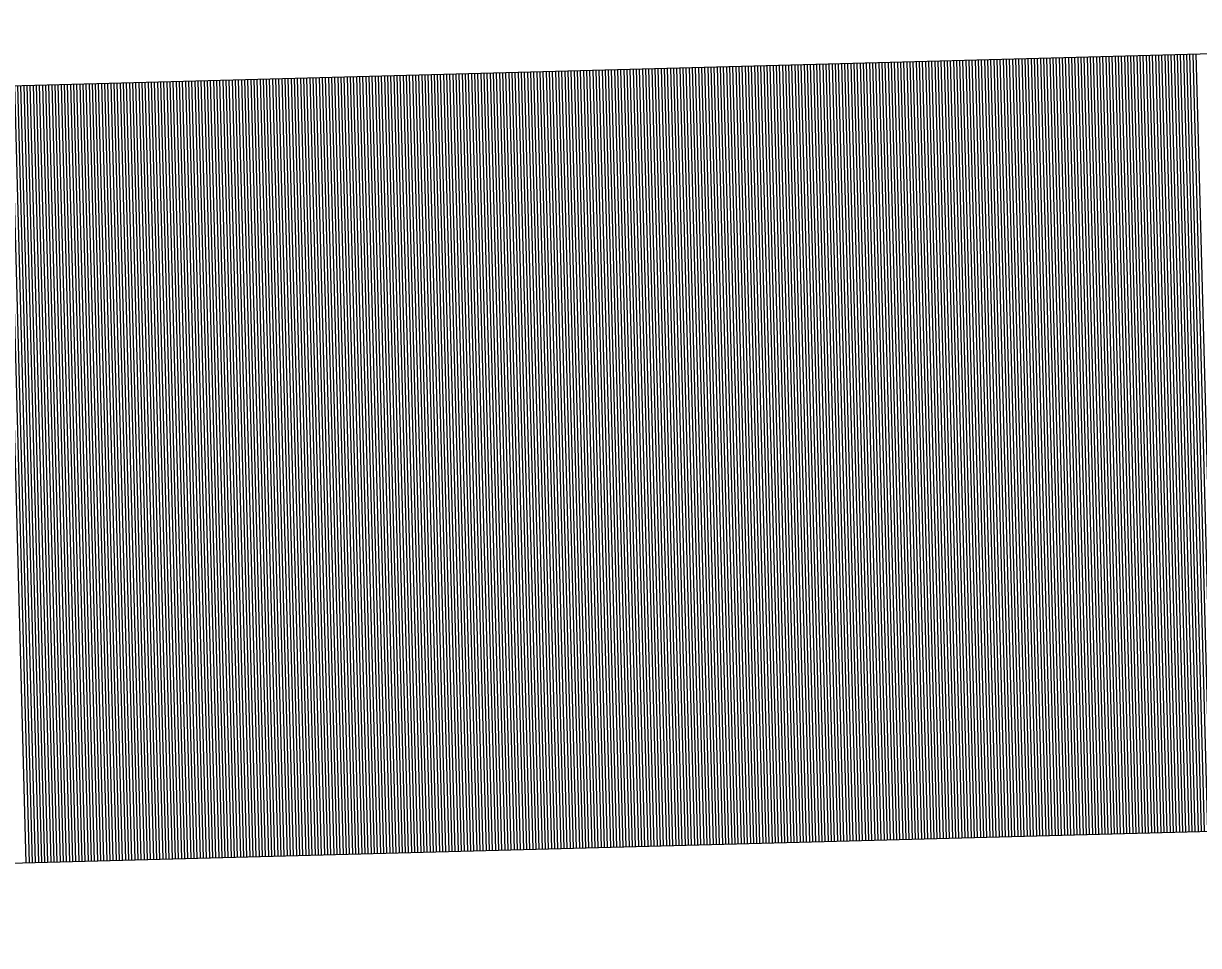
# Model space of a CAD drawing. Extents: x 1929624 to 1935547, y 596315 to 605721.
# Drawn here: x 1930964.991 to 1930968.769, y 596987.574 to 596990.54 of the extents above; entities that cross this region are included whole.
import ezdxf

# ---------------------------------------------------------------- set-up
doc = ezdxf.new("R2010")
doc.units = 0
doc.layers.add('Default', color=7, linetype='Continuous')

msp = doc.modelspace()

# ---------------------------------------------------------------- linework, layer by layer
at = {"layer": 'Default'}
for p, q in [((1930955.0308, 596990.0731), (1930972.4096, 596990.5396)), ((1930968.1307, 596990.4248), (1930968.1978, 596987.9257)), ((1930968.1407, 596990.4251), (1930968.2078, 596987.926)), ((1930968.1507, 596990.4253), (1930968.2178, 596987.9262)), ((1930968.1607, 596990.4256), (1930968.2278, 596987.9265)), ((1930968.1707, 596990.4259), (1930968.2378, 596987.9268)), ((1930968.1807, 596990.4261), (1930968.2478, 596987.927)), ((1930968.1907, 596990.4264), (1930968.2578, 596987.9273)), ((1930968.2007, 596990.4267), (1930968.2678, 596987.9276)), ((1930968.2107, 596990.4269), (1930968.2778, 596987.9278)), ((1930968.2207, 596990.4272), (1930968.2878, 596987.9281)), ((1930968.2307, 596990.4275), (1930968.2977, 596987.9284)), ((1930968.2407, 596990.4277), (1930968.3077, 596987.9286)), ((1930968.2507, 596990.428), (1930968.3177, 596987.9289)), ((1930968.2607, 596990.4283), (1930968.3277, 596987.9292)), ((1930968.2706, 596990.4285), (1930968.3377, 596987.9294)), ((1930968.2806, 596990.4288), (1930968.3477, 596987.9297)), ((1930968.2906, 596990.4291), (1930968.3577, 596987.93)), ((1930968.3006, 596990.4293), (1930968.3677, 596987.9302)), ((1930968.3106, 596990.4296), (1930968.3777, 596987.9305)), ((1930968.3206, 596990.4299), (1930968.3877, 596987.9308)), ((1930968.3306, 596990.4301), (1930968.3977, 596987.931)), ((1930968.3406, 596990.4304), (1930968.4077, 596987.9313)), ((1930968.3506, 596990.4307), (1930968.4177, 596987.9316)), ((1930968.3606, 596990.431), (1930968.4277, 596987.9319)), ((1930968.3706, 596990.4312), (1930968.4377, 596987.9321)), ((1930968.3806, 596990.4315), (1930968.4477, 596987.9324)), ((1930968.3906, 596990.4318), (1930968.4577, 596987.9327)), ((1930968.4006, 596990.432), (1930968.4677, 596987.9329)), ((1930968.4106, 596990.4323), (1930968.4777, 596987.9332)), ((1930968.4206, 596990.4326), (1930968.4877, 596987.9335)), ((1930968.4306, 596990.4328), (1930968.4977, 596987.9337)), ((1930968.4406, 596990.4331), (1930968.5077, 596987.934)), ((1930968.4506, 596990.4334), (1930968.5177, 596987.9343)), ((1930968.4606, 596990.4336), (1930968.5277, 596987.9345)), ((1930968.4706, 596990.4339), (1930968.5377, 596987.9348)), ((1930968.4806, 596990.4342), (1930968.5477, 596987.9351)), ((1930968.4906, 596990.4344), (1930968.5577, 596987.9353)), ((1930968.5006, 596990.4347), (1930968.5677, 596987.9356)), ((1930968.5106, 596990.435), (1930968.5776, 596987.9359)), ((1930968.5206, 596990.4352), (1930968.5876, 596987.9361)), ((1930968.5306, 596990.4355), (1930968.5976, 596987.9364)), ((1930968.5406, 596990.4358), (1930968.6076, 596987.9367)), ((1930968.5505, 596990.4361), (1930968.6176, 596987.937)), ((1930968.5605, 596990.4363), (1930968.6276, 596987.9372)), ((1930968.5705, 596990.4366), (1930968.6376, 596987.9375)), ((1930968.5805, 596990.4369), (1930968.6476, 596987.9378)), ((1930968.5905, 596990.4371), (1930968.6576, 596987.938)), ((1930968.6005, 596990.4374), (1930968.6676, 596987.9383)), ((1930968.6105, 596990.4377), (1930968.6776, 596987.9386)), ((1930968.6205, 596990.4379), (1930968.6876, 596987.9388)), ((1930968.6305, 596990.4382), (1930968.6976, 596987.9391)), ((1930968.6405, 596990.4385), (1930968.7076, 596987.9394)), ((1930968.6505, 596990.4387), (1930968.7176, 596987.9396)), ((1930968.6605, 596990.439), (1930968.7276, 596987.9399)), ((1930968.6705, 596990.4393), (1930968.7376, 596987.9402)), ((1930968.6805, 596990.4395), (1930968.7476, 596987.9404)), ((1930968.6905, 596990.4398), (1930968.7576, 596987.9407)), ((1930968.7005, 596990.4401), (1930968.7676, 596987.941)), ((1930968.7105, 596990.4403), (1930968.7776, 596987.9412)), ((1930968.7205, 596990.4406), (1930968.7876, 596987.9415)), ((1930968.7305, 596990.4409), (1930968.7976, 596987.9418)), ((1930968.7405, 596990.4412), (1930968.8076, 596987.9421)), ((1930968.7505, 596990.4414), (1930968.8176, 596987.9423)), ((1930968.7605, 596990.4417), (1930968.8276, 596987.9426)), ((1930966.7212, 596990.3869), (1930966.7883, 596987.8878)), ((1930966.7312, 596990.3872), (1930966.7983, 596987.8881)), ((1930966.7412, 596990.3875), (1930966.8083, 596987.8884)), ((1930966.7512, 596990.3878), (1930966.8183, 596987.8887)), ((1930966.7612, 596990.388), (1930966.8283, 596987.8889)), ((1930966.7712, 596990.3883), (1930966.8383, 596987.8892)), ((1930966.7812, 596990.3886), (1930966.8483, 596987.8895)), ((1930966.7912, 596990.3888), (1930966.8583, 596987.8897)), ((1930966.8012, 596990.3891), (1930966.8683, 596987.89)), ((1930966.8112, 596990.3894), (1930966.8783, 596987.8903)), ((1930966.8212, 596990.3896), (1930966.8883, 596987.8905)), ((1930966.8312, 596990.3899), (1930966.8983, 596987.8908)), ((1930966.8412, 596990.3902), (1930966.9083, 596987.8911)), ((1930966.8512, 596990.3904), (1930966.9182, 596987.8913)), ((1930966.8612, 596990.3907), (1930966.9282, 596987.8916)), ((1930966.8712, 596990.391), (1930966.9382, 596987.8919)), ((1930966.8811, 596990.3912), (1930966.9482, 596987.8921)), ((1930966.8911, 596990.3915), (1930966.9582, 596987.8924)), ((1930966.9011, 596990.3918), (1930966.9682, 596987.8927)), ((1930966.9111, 596990.392), (1930966.9782, 596987.8929)), ((1930966.9211, 596990.3923), (1930966.9882, 596987.8932)), ((1930966.9311, 596990.3926), (1930966.9982, 596987.8935)), ((1930966.9411, 596990.3928), (1930967.0082, 596987.8938)), ((1930966.9511, 596990.3931), (1930967.0182, 596987.894)), ((1930966.9611, 596990.3934), (1930967.0282, 596987.8943)), ((1930966.9711, 596990.3937), (1930967.0382, 596987.8946)), ((1930966.9811, 596990.3939), (1930967.0482, 596987.8948)), ((1930966.9911, 596990.3942), (1930967.0582, 596987.8951)), ((1930967.0011, 596990.3945), (1930967.0682, 596987.8954)), ((1930967.0111, 596990.3947), (1930967.0782, 596987.8956)), ((1930967.0211, 596990.395), (1930967.0882, 596987.8959)), ((1930967.0311, 596990.3953), (1930967.0982, 596987.8962)), ((1930967.0411, 596990.3955), (1930967.1082, 596987.8964)), ((1930967.0511, 596990.3958), (1930967.1182, 596987.8967)), ((1930967.0611, 596990.3961), (1930967.1282, 596987.897)), ((1930967.0711, 596990.3963), (1930967.1382, 596987.8972)), ((1930967.0811, 596990.3966), (1930967.1482, 596987.8975)), ((1930967.0911, 596990.3969), (1930967.1582, 596987.8978)), ((1930967.1011, 596990.3971), (1930967.1682, 596987.898)), ((1930967.1111, 596990.3974), (1930967.1782, 596987.8983)), ((1930967.1211, 596990.3977), (1930967.1881, 596987.8986)), ((1930967.1311, 596990.3979), (1930967.1981, 596987.8988)), ((1930967.1411, 596990.3982), (1930967.2081, 596987.8991)), ((1930967.1511, 596990.3985), (1930967.2181, 596987.8994)), ((1930967.161, 596990.3988), (1930967.2281, 596987.8997)), ((1930967.171, 596990.399), (1930967.2381, 596987.8999)), ((1930967.181, 596990.3993), (1930967.2481, 596987.9002)), ((1930967.191, 596990.3996), (1930967.2581, 596987.9005)), ((1930967.201, 596990.3998), (1930967.2681, 596987.9007)), ((1930967.211, 596990.4001), (1930967.2781, 596987.901)), ((1930967.221, 596990.4004), (1930967.2881, 596987.9013)), ((1930967.231, 596990.4006), (1930967.2981, 596987.9015)), ((1930967.241, 596990.4009), (1930967.3081, 596987.9018)), ((1930967.251, 596990.4012), (1930967.3181, 596987.9021)), ((1930967.261, 596990.4014), (1930967.3281, 596987.9023)), ((1930967.271, 596990.4017), (1930967.3381, 596987.9026)), ((1930967.281, 596990.402), (1930967.3481, 596987.9029)), ((1930967.291, 596990.4022), (1930967.3581, 596987.9031)), ((1930967.301, 596990.4025), (1930967.3681, 596987.9034)), ((1930967.311, 596990.4028), (1930967.3781, 596987.9037)), ((1930967.321, 596990.403), (1930967.3881, 596987.9039)), ((1930967.331, 596990.4033), (1930967.3981, 596987.9042)), ((1930967.341, 596990.4036), (1930967.4081, 596987.9045)), ((1930967.351, 596990.4039), (1930967.4181, 596987.9048)), ((1930967.361, 596990.4041), (1930967.4281, 596987.905)), ((1930967.371, 596990.4044), (1930967.4381, 596987.9053)), ((1930967.381, 596990.4047), (1930967.4481, 596987.9056)), ((1930967.391, 596990.4049), (1930967.4581, 596987.9058)), ((1930967.401, 596990.4052), (1930967.468, 596987.9061)), ((1930967.411, 596990.4055), (1930967.478, 596987.9064)), ((1930967.421, 596990.4057), (1930967.488, 596987.9066)), ((1930967.431, 596990.406), (1930967.498, 596987.9069)), ((1930967.4409, 596990.4063), (1930967.508, 596987.9072)), ((1930967.4509, 596990.4065), (1930967.518, 596987.9074)), ((1930967.4609, 596990.4068), (1930967.528, 596987.9077)), ((1930967.4709, 596990.4071), (1930967.538, 596987.908)), ((1930967.4809, 596990.4073), (1930967.548, 596987.9082)), ((1930967.4909, 596990.4076), (1930967.558, 596987.9085)), ((1930967.5009, 596990.4079), (1930967.568, 596987.9088)), ((1930967.5109, 596990.4081), (1930967.578, 596987.909)), ((1930967.5209, 596990.4084), (1930967.588, 596987.9093)), ((1930967.5309, 596990.4087), (1930967.598, 596987.9096)), ((1930967.5409, 596990.409), (1930967.608, 596987.9099)), ((1930967.5509, 596990.4092), (1930967.618, 596987.9101)), ((1930967.5609, 596990.4095), (1930967.628, 596987.9104)), ((1930967.5709, 596990.4098), (1930967.638, 596987.9107)), ((1930967.5809, 596990.41), (1930967.648, 596987.9109)), ((1930967.5909, 596990.4103), (1930967.658, 596987.9112)), ((1930967.6009, 596990.4106), (1930967.668, 596987.9115)), ((1930967.6109, 596990.4108), (1930967.678, 596987.9117)), ((1930967.6209, 596990.4111), (1930967.688, 596987.912)), ((1930967.6309, 596990.4114), (1930967.698, 596987.9123)), ((1930967.6409, 596990.4116), (1930967.708, 596987.9125)), ((1930967.6509, 596990.4119), (1930967.718, 596987.9128)), ((1930967.6609, 596990.4122), (1930967.728, 596987.9131)), ((1930967.6709, 596990.4124), (1930967.738, 596987.9133)), ((1930967.6809, 596990.4127), (1930967.7479, 596987.9136)), ((1930967.6909, 596990.413), (1930967.7579, 596987.9139)), ((1930967.7009, 596990.4132), (1930967.7679, 596987.9141)), ((1930967.7109, 596990.4135), (1930967.7779, 596987.9144)), ((1930967.7208, 596990.4138), (1930967.7879, 596987.9147)), ((1930967.7308, 596990.414), (1930967.7979, 596987.9149)), ((1930967.7408, 596990.4143), (1930967.8079, 596987.9152)), ((1930967.7508, 596990.4146), (1930967.8179, 596987.9155)), ((1930967.7608, 596990.4149), (1930967.8279, 596987.9158)), ((1930967.7708, 596990.4151), (1930967.8379, 596987.916)), ((1930967.7808, 596990.4154), (1930967.8479, 596987.9163)), ((1930967.7908, 596990.4157), (1930967.8579, 596987.9166)), ((1930967.8008, 596990.4159), (1930967.8679, 596987.9168)), ((1930967.8108, 596990.4162), (1930967.8779, 596987.9171)), ((1930967.8208, 596990.4165), (1930967.8879, 596987.9174)), ((1930967.8308, 596990.4167), (1930967.8979, 596987.9176)), ((1930967.8408, 596990.417), (1930967.9079, 596987.9179)), ((1930967.8508, 596990.4173), (1930967.9179, 596987.9182)), ((1930967.8608, 596990.4175), (1930967.9279, 596987.9184)), ((1930967.8708, 596990.4178), (1930967.9379, 596987.9187)), ((1930967.8808, 596990.4181), (1930967.9479, 596987.919)), ((1930967.8908, 596990.4183), (1930967.9579, 596987.9192)), ((1930967.9008, 596990.4186), (1930967.9679, 596987.9195)), ((1930967.9108, 596990.4189), (1930967.9779, 596987.9198)), ((1930967.9208, 596990.4191), (1930967.9879, 596987.92)), ((1930967.9308, 596990.4194), (1930967.9979, 596987.9203)), ((1930967.9408, 596990.4197), (1930968.0079, 596987.9206)), ((1930967.9508, 596990.42), (1930968.0179, 596987.9209)), ((1930967.9608, 596990.4202), (1930968.0278, 596987.9211)), ((1930967.9708, 596990.4205), (1930968.0378, 596987.9214)), ((1930967.9808, 596990.4208), (1930968.0478, 596987.9217)), ((1930967.9908, 596990.421), (1930968.0578, 596987.9219)), ((1930968.0007, 596990.4213), (1930968.0678, 596987.9222)), ((1930968.0107, 596990.4216), (1930968.0778, 596987.9225)), ((1930968.0207, 596990.4218), (1930968.0878, 596987.9227)), ((1930968.0307, 596990.4221), (1930968.0978, 596987.923)), ((1930968.0407, 596990.4224), (1930968.1078, 596987.9233)), ((1930968.0507, 596990.4226), (1930968.1178, 596987.9235)), ((1930968.0607, 596990.4229), (1930968.1278, 596987.9238)), ((1930968.0707, 596990.4232), (1930968.1378, 596987.9241)), ((1930968.0807, 596990.4234), (1930968.1478, 596987.9243)), ((1930968.0907, 596990.4237), (1930968.1578, 596987.9246)), ((1930968.1007, 596990.424), (1930968.1678, 596987.9249)), ((1930968.1107, 596990.4242), (1930968.1778, 596987.9251)), ((1930968.1207, 596990.4245), (1930968.1878, 596987.9254)), ((1930965.3117, 596990.3491), (1930965.3788, 596987.85)), ((1930965.3217, 596990.3494), (1930965.3888, 596987.8503)), ((1930965.3317, 596990.3496), (1930965.3988, 596987.8505)), ((1930965.3417, 596990.3499), (1930965.4088, 596987.8508)), ((1930965.3517, 596990.3502), (1930965.4188, 596987.8511)), ((1930965.3617, 596990.3505), (1930965.4288, 596987.8514)), ((1930965.3717, 596990.3507), (1930965.4388, 596987.8516)), ((1930965.3817, 596990.351), (1930965.4488, 596987.8519)), ((1930965.3917, 596990.3513), (1930965.4588, 596987.8522)), ((1930965.4017, 596990.3515), (1930965.4688, 596987.8524)), ((1930965.4117, 596990.3518), (1930965.4788, 596987.8527)), ((1930965.4217, 596990.3521), (1930965.4888, 596987.853)), ((1930965.4317, 596990.3523), (1930965.4988, 596987.8532)), ((1930965.4417, 596990.3526), (1930965.5088, 596987.8535)), ((1930965.4517, 596990.3529), (1930965.5188, 596987.8538)), ((1930965.4617, 596990.3531), (1930965.5287, 596987.854)), ((1930965.4717, 596990.3534), (1930965.5387, 596987.8543)), ((1930965.4817, 596990.3537), (1930965.5487, 596987.8546)), ((1930965.4917, 596990.3539), (1930965.5587, 596987.8548)), ((1930965.5016, 596990.3542), (1930965.5687, 596987.8551)), ((1930965.5116, 596990.3545), (1930965.5787, 596987.8554)), ((1930965.5216, 596990.3547), (1930965.5887, 596987.8556)), ((1930965.5316, 596990.355), (1930965.5987, 596987.8559)), ((1930965.5416, 596990.3553), (1930965.6087, 596987.8562)), ((1930965.5516, 596990.3555), (1930965.6187, 596987.8565)), ((1930965.5616, 596990.3558), (1930965.6287, 596987.8567)), ((1930965.5716, 596990.3561), (1930965.6387, 596987.857)), ((1930965.5816, 596990.3564), (1930965.6487, 596987.8573)), ((1930965.5916, 596990.3566), (1930965.6587, 596987.8575)), ((1930965.6016, 596990.3569), (1930965.6687, 596987.8578)), ((1930965.6116, 596990.3572), (1930965.6787, 596987.8581)), ((1930965.6216, 596990.3574), (1930965.6887, 596987.8583)), ((1930965.6316, 596990.3577), (1930965.6987, 596987.8586)), ((1930965.6416, 596990.358), (1930965.7087, 596987.8589)), ((1930965.6516, 596990.3582), (1930965.7187, 596987.8591)), ((1930965.6616, 596990.3585), (1930965.7287, 596987.8594)), ((1930965.6716, 596990.3588), (1930965.7387, 596987.8597)), ((1930965.6816, 596990.359), (1930965.7487, 596987.8599)), ((1930965.6916, 596990.3593), (1930965.7587, 596987.8602)), ((1930965.7016, 596990.3596), (1930965.7687, 596987.8605)), ((1930965.7116, 596990.3598), (1930965.7787, 596987.8607)), ((1930965.7216, 596990.3601), (1930965.7887, 596987.861)), ((1930965.7316, 596990.3604), (1930965.7987, 596987.8613)), ((1930965.7416, 596990.3606), (1930965.8086, 596987.8615)), ((1930965.7516, 596990.3609), (1930965.8186, 596987.8618)), ((1930965.7616, 596990.3612), (1930965.8286, 596987.8621)), ((1930965.7715, 596990.3615), (1930965.8386, 596987.8624)), ((1930965.7815, 596990.3617), (1930965.8486, 596987.8626)), ((1930965.7915, 596990.362), (1930965.8586, 596987.8629)), ((1930965.8015, 596990.3623), (1930965.8686, 596987.8632)), ((1930965.8115, 596990.3625), (1930965.8786, 596987.8634)), ((1930965.8215, 596990.3628), (1930965.8886, 596987.8637)), ((1930965.8315, 596990.3631), (1930965.8986, 596987.864)), ((1930965.8415, 596990.3633), (1930965.9086, 596987.8642)), ((1930965.8515, 596990.3636), (1930965.9186, 596987.8645)), ((1930965.8615, 596990.3639), (1930965.9286, 596987.8648)), ((1930965.8715, 596990.3641), (1930965.9386, 596987.865)), ((1930965.8815, 596990.3644), (1930965.9486, 596987.8653)), ((1930965.8915, 596990.3647), (1930965.9586, 596987.8656)), ((1930965.9015, 596990.3649), (1930965.9686, 596987.8658)), ((1930965.9115, 596990.3652), (1930965.9786, 596987.8661)), ((1930965.9215, 596990.3655), (1930965.9886, 596987.8664)), ((1930965.9315, 596990.3657), (1930965.9986, 596987.8666)), ((1930965.9415, 596990.366), (1930966.0086, 596987.8669)), ((1930965.9515, 596990.3663), (1930966.0186, 596987.8672)), ((1930965.9615, 596990.3666), (1930966.0286, 596987.8675)), ((1930965.9715, 596990.3668), (1930966.0386, 596987.8677)), ((1930965.9815, 596990.3671), (1930966.0486, 596987.868)), ((1930965.9915, 596990.3674), (1930966.0586, 596987.8683)), ((1930966.0015, 596990.3676), (1930966.0686, 596987.8685)), ((1930966.0115, 596990.3679), (1930966.0785, 596987.8688)), ((1930966.0215, 596990.3682), (1930966.0885, 596987.8691)), ((1930966.0315, 596990.3684), (1930966.0985, 596987.8693)), ((1930966.0415, 596990.3687), (1930966.1085, 596987.8696)), ((1930966.0514, 596990.369), (1930966.1185, 596987.8699)), ((1930966.0614, 596990.3692), (1930966.1285, 596987.8701)), ((1930966.0714, 596990.3695), (1930966.1385, 596987.8704)), ((1930966.0814, 596990.3698), (1930966.1485, 596987.8707)), ((1930966.0914, 596990.37), (1930966.1585, 596987.8709)), ((1930966.1014, 596990.3703), (1930966.1685, 596987.8712)), ((1930966.1114, 596990.3706), (1930966.1785, 596987.8715)), ((1930966.1214, 596990.3708), (1930966.1885, 596987.8717)), ((1930966.1314, 596990.3711), (1930966.1985, 596987.872)), ((1930966.1414, 596990.3714), (1930966.2085, 596987.8723)), ((1930966.1514, 596990.3717), (1930966.2185, 596987.8726)), ((1930966.1614, 596990.3719), (1930966.2285, 596987.8728)), ((1930966.1714, 596990.3722), (1930966.2385, 596987.8731)), ((1930966.1814, 596990.3725), (1930966.2485, 596987.8734)), ((1930966.1914, 596990.3727), (1930966.2585, 596987.8736)), ((1930966.2014, 596990.373), (1930966.2685, 596987.8739)), ((1930966.2114, 596990.3733), (1930966.2785, 596987.8742)), ((1930966.2214, 596990.3735), (1930966.2885, 596987.8744)), ((1930966.2314, 596990.3738), (1930966.2985, 596987.8747)), ((1930966.2414, 596990.3741), (1930966.3085, 596987.875)), ((1930966.2514, 596990.3743), (1930966.3185, 596987.8752)), ((1930966.2614, 596990.3746), (1930966.3285, 596987.8755)), ((1930966.2714, 596990.3749), (1930966.3385, 596987.8758)), ((1930966.2814, 596990.3751), (1930966.3485, 596987.876)), ((1930966.2914, 596990.3754), (1930966.3584, 596987.8763)), ((1930966.3014, 596990.3757), (1930966.3684, 596987.8766)), ((1930966.3114, 596990.3759), (1930966.3784, 596987.8768)), ((1930966.3214, 596990.3762), (1930966.3884, 596987.8771)), ((1930966.3313, 596990.3765), (1930966.3984, 596987.8774)), ((1930966.3413, 596990.3767), (1930966.4084, 596987.8776)), ((1930966.3513, 596990.377), (1930966.4184, 596987.8779)), ((1930966.3613, 596990.3773), (1930966.4284, 596987.8782)), ((1930966.3713, 596990.3776), (1930966.4384, 596987.8785)), ((1930966.3813, 596990.3778), (1930966.4484, 596987.8787)), ((1930966.3913, 596990.3781), (1930966.4584, 596987.879)), ((1930966.4013, 596990.3784), (1930966.4684, 596987.8793)), ((1930966.4113, 596990.3786), (1930966.4784, 596987.8795)), ((1930966.4213, 596990.3789), (1930966.4884, 596987.8798)), ((1930966.4313, 596990.3792), (1930966.4984, 596987.8801)), ((1930966.4413, 596990.3794), (1930966.5084, 596987.8803)), ((1930966.4513, 596990.3797), (1930966.5184, 596987.8806)), ((1930966.4613, 596990.38), (1930966.5284, 596987.8809)), ((1930966.4713, 596990.3802), (1930966.5384, 596987.8811)), ((1930966.4813, 596990.3805), (1930966.5484, 596987.8814)), ((1930966.4913, 596990.3808), (1930966.5584, 596987.8817)), ((1930966.5013, 596990.381), (1930966.5684, 596987.8819)), ((1930966.5113, 596990.3813), (1930966.5784, 596987.8822)), ((1930966.5213, 596990.3816), (1930966.5884, 596987.8825)), ((1930966.5313, 596990.3818), (1930966.5984, 596987.8827)), ((1930966.5413, 596990.3821), (1930966.6084, 596987.883)), ((1930966.5513, 596990.3824), (1930966.6184, 596987.8833)), ((1930966.5613, 596990.3827), (1930966.6284, 596987.8836)), ((1930966.5713, 596990.3829), (1930966.6383, 596987.8838)), ((1930966.5813, 596990.3832), (1930966.6483, 596987.8841)), ((1930966.5913, 596990.3835), (1930966.6583, 596987.8844)), ((1930966.6013, 596990.3837), (1930966.6683, 596987.8846)), ((1930966.6112, 596990.384), (1930966.6783, 596987.8849)), ((1930966.6212, 596990.3843), (1930966.6883, 596987.8852)), ((1930966.6312, 596990.3845), (1930966.6983, 596987.8854)), ((1930966.6412, 596990.3848), (1930966.7083, 596987.8857)), ((1930966.6512, 596990.3851), (1930966.7183, 596987.886)), ((1930966.6612, 596990.3853), (1930966.7283, 596987.8862)), ((1930966.6712, 596990.3856), (1930966.7383, 596987.8865)), ((1930966.6812, 596990.3859), (1930966.7483, 596987.8868)), ((1930966.6912, 596990.3861), (1930966.7583, 596987.887)), ((1930966.7012, 596990.3864), (1930966.7683, 596987.8873)), ((1930966.7112, 596990.3867), (1930966.7783, 596987.8876)), ((1930964.9319, 596990.3389), (1930964.9989, 596987.8398)), ((1930964.9418, 596990.3392), (1930965.0089, 596987.8401)), ((1930964.9518, 596990.3394), (1930965.0189, 596987.8403)), ((1930964.9618, 596990.3397), (1930965.0289, 596987.8406)), ((1930964.9718, 596990.34), (1930965.0389, 596987.8409)), ((1930964.9818, 596990.3403), (1930965.0489, 596987.8412)), ((1930964.9918, 596990.3405), (1930965.0589, 596987.8414)), ((1930965.0018, 596990.3408), (1930965.0689, 596987.8417)), ((1930965.0118, 596990.3411), (1930965.0789, 596987.842)), ((1930965.0218, 596990.3413), (1930965.0889, 596987.8422)), ((1930965.0318, 596990.3416), (1930965.0989, 596987.8425)), ((1930965.0418, 596990.3419), (1930965.1089, 596987.8428)), ((1930965.0518, 596990.3421), (1930965.1189, 596987.843)), ((1930965.0618, 596990.3424), (1930965.1289, 596987.8433)), ((1930965.0718, 596990.3427), (1930965.1389, 596987.8436)), ((1930965.0818, 596990.3429), (1930965.1489, 596987.8438)), ((1930965.0918, 596990.3432), (1930965.1589, 596987.8441)), ((1930965.1018, 596990.3435), (1930965.1689, 596987.8444)), ((1930965.1118, 596990.3437), (1930965.1789, 596987.8446)), ((1930965.1218, 596990.344), (1930965.1889, 596987.8449)), ((1930965.1318, 596990.3443), (1930965.1989, 596987.8452)), ((1930965.1418, 596990.3445), (1930965.2089, 596987.8454)), ((1930965.1518, 596990.3448), (1930965.2189, 596987.8457)), ((1930965.1618, 596990.3451), (1930965.2289, 596987.846)), ((1930965.1718, 596990.3454), (1930965.2389, 596987.8463)), ((1930965.1818, 596990.3456), (1930965.2488, 596987.8465)), ((1930965.1918, 596990.3459), (1930965.2588, 596987.8468)), ((1930965.2018, 596990.3462), (1930965.2688, 596987.8471)), ((1930965.2118, 596990.3464), (1930965.2788, 596987.8473)), ((1930965.2217, 596990.3467), (1930965.2888, 596987.8476)), ((1930965.2317, 596990.347), (1930965.2988, 596987.8479)), ((1930965.2417, 596990.3472), (1930965.3088, 596987.8481)), ((1930965.2517, 596990.3475), (1930965.3188, 596987.8484)), ((1930965.2617, 596990.3478), (1930965.3288, 596987.8487)), ((1930965.2717, 596990.348), (1930965.3388, 596987.8489)), ((1930965.2817, 596990.3483), (1930965.3488, 596987.8492)), ((1930965.2917, 596990.3486), (1930965.3588, 596987.8495)), ((1930965.3017, 596990.3488), (1930965.3688, 596987.8497)), ((1930955.0979, 596987.574), (1930972.4766, 596988.0405))]:
    msp.add_line(p, q, dxfattribs=at)

doc.saveas('drawing.dxf')
